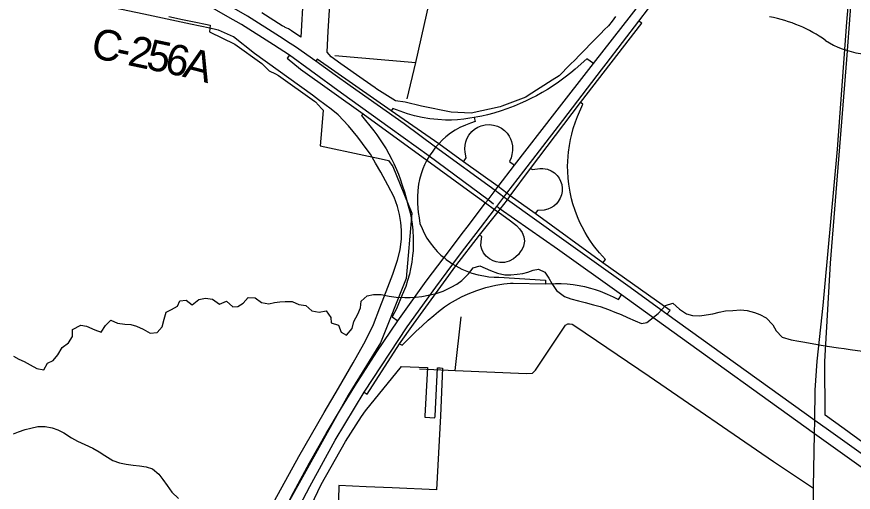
# Model space of a CAD drawing. Extents: x 114604 to 551442, y 316898 to 567001.
# Drawn here: x 190526 to 198721, y 358558 to 363215 of the extents above; entities that cross this region are included whole.
import ezdxf

# ---------------------------------------------------------------- set-up
doc = ezdxf.new("R2010")
doc.units = 0
for name, color, linetype in [('_CIVIL_CONSTRUCTION', 7, 'Continuous'), ('GE_P_Alignment_1000_Cardinal_Points', 7, 'Continuous'), ('GE_P_Alignment_100_Cardinal_Points', 7, 'Continuous'), ('GE_P_Alignment_100_Stations', 7, 'Continuous'), ('GE_P_Alignment_500_Bearings', 7, 'Continuous'), ('GE_P_Alignment_500_Cardinal_Points', 7, 'Continuous'), ('GE_P_Alignment_500_Curve_Data', 7, 'Continuous'), ('GE_P_Alignment_500_Stations', 7, 'Continuous'), ('PM_P_Cells', 7, 'Continuous'), ('PM_P_CL_Double_Solid', 7, 'Continuous')]:
    doc.layers.add(name, color=color, linetype=linetype)

msp = doc.modelspace()

# ---------------------------------------------------------------- linework, layer by layer
at = {"layer": '_CIVIL_CONSTRUCTION'}
for points in [[(198441.7, 360567.5), (198565.9, 361917.9), (198657.5, 363162.7), (198708.8, 363761)], [(198334.4, 357916), (198333.6, 358046.3), (198333.5, 358057.5), (198330.4, 358597.2), (198330.3, 358611.8), (198342, 359130.6), (198345.7, 359259.9), (198348.3, 359558), (198365.9, 359842.1), (198425.1, 360386.7), (198441.7, 360567.5)]]:
    msp.add_lwpolyline(points, dxfattribs=at)
at = {"layer": 'GE_P_Alignment_1000_Cardinal_Points'}
msp.add_line((194821.4, 359750.8), (194879.5, 360275.8), dxfattribs=at)
msp.add_lwpolyline([(194472.4, 359766.3), (194821.4, 359750.8), (195520.7, 359719.7), (195578.8, 359723.7), (195606.9, 359753.8), (195901.7, 360195.2), (195923.8, 360207.2), (195941.9, 360207.2), (195965.9, 360203.2), (195992, 360189.1), (196721.4, 359693.3), (197937.7, 358860.1), (198330.4, 358597.2)], dxfattribs=at)
at = {"layer": 'GE_P_Alignment_100_Cardinal_Points'}
msp.add_line((193643.5, 362837.1), (194434.5, 362766.3), dxfattribs=at)
msp.add_lwpolyline([(194349.8, 362410.2), (194434.5, 362766.3), (194600.3, 363496.7), (194710.8, 363989), (194720.5, 364060.1), (194745.4, 364185.3), (194743.3, 364301.5), (194704.6, 364415.7), (194674.4, 364498.3), (194663.6, 364556.5)], dxfattribs=at)
at = {"layer": 'GE_P_Alignment_100_Stations'}
for points in [[(193354.3, 363829.6), (193310.4, 363014.5), (193216.9, 363078.1), (193187.4, 363095.3), (193157.2, 363111.3), (193148.8, 363115.3), (193126.3, 363125.9), (192928, 363254.2)], [(196391.4, 363216.5), (196357.7, 363173), (196322.5, 363127.5), (196282.2, 363086.5), (196247.1, 363050.8), (196212, 363015.2), (196177, 362979.5), (196138.4, 362940.3), (196103.4, 362904.6), (196068.3, 362869), (196033.3, 362833.3), (195998.2, 362797.6), (195945.4, 362743.9), (195840.2, 362636.9), (195770.3, 362594.4), (195537.4, 362442.5), (195513, 362428.8), (195279.2, 362339), (195263, 362332.8), (194978.8, 362271.2), (194783.2, 362282), (194492.7, 362340), (194330, 362377), (194237.6, 362391.1), (194054.3, 362507.5), (194036.3, 362520), (193920.6, 362600.8), (193702.1, 362753.4), (193605.1, 362821.1), (193566.4, 362869.5), (193578.7, 363075.5), (193622.3, 363800.1)], [(198947.5, 358947.5), (198631.8, 359178.7), (198444.5, 359312.4), (198440.7, 359837.9), (198498.9, 360802.4), (198657.8, 362798), (198729.8, 363752.8)], [(192016.5, 363217.1), (192150.1, 363189.5), (192281.1, 363162.4), (192375.1, 363143), (192422.6, 363133.2), (192414, 363066.6), (192664.2, 362947), (192928.1, 362757.2), (193000.5, 362686.6), (193061.6, 362655.2), (193090.4, 362640.4), (193442, 362387.3), (193451.7, 362380.5), (193511.2, 362315.8), (193529, 362301.5), (193511, 362100.9), (193497.3, 361950.9), (193926.1, 361858.3), (194094.9, 361823), (194166.5, 361806.3), (194209.6, 361747.5), (194397.2, 361291.5), (194341.9, 360651.7), (194090.2, 360020.6), (193772.8, 359510.3), (193517.9, 359051.8), (193182.1, 358449.2)], [(193246.2, 358084.1), (193508.2, 358632.3), (193746.2, 359055.7), (193902.3, 359299.2), (193944, 359356.8), (194294.1, 359790.2), (194549.1, 359780.5), (194524.1, 359303.7), (194523.4, 359292.7), (194622.8, 359287.6), (194623.7, 359304.4), (194649.1, 359776.7), (194673.3, 359775.8), (194697.9, 359774.3), (194677.2, 359304.8), (194638.6, 358580.4), (194204, 358600.3), (193949.4, 358611.8), (193682, 358624), (193670.3, 358207.9)]]:
    msp.add_lwpolyline(points, dxfattribs=at)
at = {"layer": 'GE_P_Alignment_500_Bearings'}
for points in [[(192486.5, 363086.9), (192418.8, 363103.6), (192323.8, 363123.1), (192228.8, 363142.6), (191770.5, 363241.2), (191475.8, 363301.9), (191208.1, 363357.6), (191055.2, 363389.3), (191037.3, 363393.4), (190997.4, 363400)], [(193483.8, 362402), (193424.7, 362447), (192854.2, 362855.3), (192649.6, 363018.4), (192502.1, 363083), (192486.5, 363086.9)], [(193960.3, 361910.5), (193868.1, 362037.2), (193776.1, 362148.4), (193673.8, 362254.4), (193606.3, 362308.9), (193483.8, 362402)], [(193055.8, 358480.8), (193290.1, 358909.2), (193538.2, 359340.2), (193679.3, 359578.7), (193820.4, 359824.9), (193925.7, 360010.7), (193975.8, 360106.5), (194019.8, 360202.4), (194084.1, 360363.7), (194160.9, 360565.6), (194209, 360693.2), (194257.1, 360829.5), (194281.3, 360932.1), (194295.1, 361041.5), (194294.5, 361124.9), (194290.5, 361200.6), (194276.2, 361279.6), (194255.8, 361357.8), (194222.5, 361449.6), (194161.4, 361564.4), (194093.4, 361692.1), (194042.2, 361780.2), (193991.1, 361868.3), (193960.3, 361910.5)]]:
    msp.add_lwpolyline(points, dxfattribs=at)
at = {"layer": 'GE_P_Alignment_500_Cardinal_Points'}
for p, q in [((195560.3, 361730), (196048.5, 362375.8)), ((196269.1, 360804.2), (195604.1, 361287.6))]:
    msp.add_line(p, q, dxfattribs=at)
for points in [[(196048.5, 362375.8), (196650.2, 363152.8), (196619.4, 363171.9)], [(193197.6, 362838.5), (193176.2, 362809.3), (193305.7, 362703), (193918.4, 362265.9), (194544.6, 361809.6), (194942.3, 361520.8), (195119.2, 361391.1), (195206.6, 361327), (195240.7, 361304.5), (195362.6, 361216.3), (195420.7, 361171.2), (195452.3, 361137.6), (195476.9, 361101.9), (195493.4, 361059.1), (195498.9, 361015.8), (195491.2, 360968.2), (195476.9, 360940.3), (195459.1, 360912.4), (195441.4, 360885), (195415.5, 360862.5), (195390.9, 360842.8), (195350.4, 360821.3), (195304.2, 360808.9), (195260, 360807.2), (195221.1, 360813.6), (195192.4, 360823.5), (195155.8, 360843.8), (195125, 360870.1), (195099, 360903.3), (195080.9, 360939.2), (195071.4, 360970.9), (195074.6, 361012.5), (195080.9, 361061.7), (195060.3, 361077.1)], [(194901.7, 361793), (194660, 361970.5), (194194.4, 362293.4), (193469.9, 362799.4), (193457.3, 362781.4)], [(196175.6, 362756), (196110.5, 362802.7), (195997.4, 362701.7), (195952.5, 362664.4), (195899.7, 362623), (195831.8, 362573.5), (195770.7, 362532.3), (195725.2, 362503.6), (195672.7, 362472.4), (195618.4, 362442.2), (195562, 362413), (195510.9, 362388.3), (195458, 362364.5), (195399.1, 362339.9), (195328.4, 362313.2), (195271.5, 362293.7), (195199, 362271.4), (195139.4, 362255.1), (195081.3, 362242.8), (195041.7, 362234.6), (195007.8, 362229.7)], [(196269.1, 360804.2), (196292.6, 360836.5), (196234.6, 360902.1), (196202.5, 360941.2), (196176.7, 360975.2), (196141.1, 361025.9), (196116.5, 361064.3), (196094, 361102.4), (196064.4, 361157.2), (196043.1, 361201.1), (196019.8, 361254.6), (195995.9, 361317.8), (195974.9, 361383.3), (195961.7, 361432.2), (195947, 361498), (195934.2, 361576.5), (195927.7, 361635.6), (195923.8, 361698.2), (195922.9, 361753.2), (195923.8, 361797.6), (195926.8, 361848.7), (195930.6, 361889.4), (195939.4, 361954.8), (195950.3, 362014), (195962.3, 362066.1), (195977.1, 362119.7), (195998.6, 362185.6), (196018.8, 362238.6), (196070.8, 362358.5), (196048.5, 362375.8)], [(193918.4, 362265.9), (193904.4, 362246.6), (194023.7, 362097.7), (194052.5, 362059.4), (194087.9, 362009.1), (194113.1, 361970.8), (194143.6, 361921.3), (194172.3, 361871), (194201.3, 361816), (194219.9, 361777.8), (194246, 361720), (194265.5, 361672.6), (194282.8, 361627), (194303.4, 361567), (194323.8, 361499), (194336.6, 361450.1), (194361.8, 361364.3), (194379.3, 361295.9), (194389.6, 361245.9), (194399.6, 361183.5), (194406.3, 361124.3), (194410.9, 361045.9), (194411.2, 360982.5), (194408.5, 360923.1), (194404.5, 360875.5), (194396, 360810.2), (194384.4, 360746.3), (194372.2, 360693), (194355.1, 360631.6), (194336.3, 360574.7), (194303.2, 360491.1), (194246.4, 360354.3), (194204.1, 360275), (194260.4, 360236.3)], [(195007.8, 362229.7), (194965.3, 362220.3), (194907.6, 362210.8), (194844.2, 362205.3), (194786.6, 362202.9), (194725.8, 362203.1), (194650.3, 362207.2), (194571.7, 362215.9), (194496.8, 362228.7), (194421.8, 362245.9), (194352.6, 362265.8), (194210.8, 362315.8), (194194.4, 362293.4)], [(195007.8, 362229.7), (195018.5, 362189.2), (194971, 362173.5), (194921.2, 362153.8), (194867.5, 362129.7), (194820.5, 362103.1), (194776.5, 362074.9), (194730.5, 362038.4), (194695.8, 362010.1), (194660, 361970.5), (194628.6, 361936.4), (194600.7, 361899), (194567.3, 361849.5), (194544.6, 361809.6), (194521.1, 361765.7), (194502.8, 361724.2), (194486.8, 361677.3), (194470.9, 361621.1), (194462.3, 361575.4), (194454.8, 361513), (194451.1, 361452.5), (194451.9, 361388.2), (194456.1, 361341.8), (194459.6, 361298.6), (194467.2, 361246.3), (194476.5, 361190.9), (194496.3, 361140.6), (194518.3, 361094.3), (194544.7, 361047.3), (194575.3, 361000.7), (194610.6, 360954.8), (194644.6, 360916.4), (194681.9, 360880.3), (194712.2, 360857.2), (194731.4, 360838.8), (194774, 360808), (194797.6, 360793.3), (194827.9, 360775.1), (194886.2, 360744), (194934.5, 360723), (194985.9, 360704.6), (195046.5, 360687.5), (195101.6, 360676.2), (195150.3, 360669.3), (195203, 360665.2), (195248.6, 360663.1), (195704.9, 360635.3), (195704.6, 360598.2)], [(194901.7, 361793), (194930.3, 361831.8), (194917.9, 361888.5), (194915.2, 361922.7), (194917.6, 361958.1), (194925.1, 361991.6), (194936, 362020.7), (194954.9, 362054.8), (194983.6, 362089.8), (195011.8, 362113.9), (195044.3, 362133.7), (195076.8, 362147.1), (195115.3, 362156.3), (195156.2, 362158.8), (195195.6, 362154.4), (195235.7, 362142.6), (195274.3, 362123.2), (195305.7, 362099.8), (195330.8, 362073.8), (195350.3, 362046.4), (195363.8, 362019.9), (195373.3, 361992.8), (195381.7, 361951.3), (195383, 361906.7), (195377.4, 361865.7), (195368.4, 361834.7), (195352.2, 361797.1), (195402.1, 361760.2)], [(195604.1, 361287.6), (195361.4, 361461.7), (195327.3, 361487), (195242.6, 361552.1), (194901.7, 361793)], [(195060.3, 361077.1), (195240.7, 361304.5), (195261.6, 361331.5), (195332.2, 361422.8), (195361.4, 361461.7), (195560.3, 361730)], [(195560.3, 361730), (195577.2, 361718.7), (195650.2, 361729.3), (195680, 361729.2), (195724.3, 361721.7), (195761.7, 361706.5), (195793.1, 361685.8), (195818.9, 361661), (195839.2, 361633.5), (195854, 361604.7), (195864.7, 361571.1), (195869.5, 361537), (195868.6, 361503.7), (195862.1, 361470.1), (195850.6, 361439), (195831.6, 361406.5), (195812.8, 361383.8), (195786.2, 361360.4), (195759.5, 361343.7), (195729.3, 361330.9), (195692.7, 361322.3), (195626.1, 361318.3), (195604.1, 361287.6)], [(193928.7, 359537.3), (193959.1, 359517.9), (194276.9, 360012.4), (194411.8, 360205.4), (194827.9, 360775.1), (195060.3, 361077.1)], [(196895.7, 360302), (196925.8, 360337.4), (196269.1, 360804.2)], [(194276.9, 360012.4), (194300.9, 359997), (194369.6, 360067.3), (194436.3, 360132.5), (194496.8, 360189.1), (194557.3, 360243.4), (194612.1, 360290.7), (194658.1, 360329.2), (194715.1, 360372.4), (194766.9, 360406.5), (194881.6, 360470.6), (194949.8, 360502.1), (195032.1, 360534.1), (195120.7, 360561.9), (195220.2, 360585.3), (195297.4, 360598), (195363.3, 360605.3), (195389.9, 360607.3), (195704.6, 360598.2)], [(195704.6, 360598.2), (195802.7, 360601.1), (195859.5, 360601.5), (195917.9, 360599.3), (195975.7, 360592.8), (196035.2, 360583.2), (196087.2, 360572.3), (196146.5, 360557.1), (196193.8, 360542.6), (196239.8, 360526.6), (196310.3, 360498), (196368.7, 360470.3), (196419.7, 360446.1), (196450.6, 360490.6)]]:
    msp.add_lwpolyline(points, dxfattribs=at)
at = {"layer": 'GE_P_Alignment_500_Curve_Data'}
for centre, major_axis, start_param, end_param in [((197602.5, 362242.8), (1251, 9), 0.823519, 1.323588), ((198946.6, 363478.1), (793.8, 5.7), 4.026481, 4.996735)]:
    msp.add_ellipse(centre, major_axis=major_axis, ratio=0.8, start_param=start_param, end_param=end_param, dxfattribs=at)
at = {"layer": 'GE_P_Alignment_500_Stations'}
msp.add_line((199162.5, 358673.9), (198478.3, 359164.8), dxfattribs=at)
for points in [[(195197.6, 361381), (195142.8, 361422), (194567.3, 361849.5), (194185, 362125.4), (193708.7, 362465.6), (193404.4, 362689.7), (193197.6, 362838.5), (193042.2, 362940.1), (192728.5, 363138.2), (192595.1, 363215.2), (192270, 363402.5), (191916.9, 363592.3), (191608.4, 363740.8), (191330.4, 363868.1), (190834.2, 364071.3), (190356.2, 364246.3)], [(193205.5, 362953.9), (193101.9, 363021.6), (192788.2, 363219.7), (192654.9, 363296.8), (192417.6, 363433.4)], [(196175.6, 362756), (196547.2, 363232.9), (196694.1, 363427.4)], [(196299.6, 362754.2), (196619.4, 363171.9), (196809.2, 363423.3)], [(193457.3, 362781.4), (193257.4, 362920.1), (193205.5, 362953.9)], [(195298.2, 361448.3), (195212.2, 361512.5), (194628.6, 361936.4), (194320.3, 362167.4), (193794.2, 362538), (193646.8, 362644.3), (193457.3, 362781.4)], [(194903, 361107.7), (194937.4, 361152.8), (195119.2, 361391.1), (195142.8, 361422), (195212.2, 361512.5), (195242.6, 361552.1), (195402.1, 361760.2), (195797.2, 362270.1), (196175.6, 362756)], [(195213.1, 361335.5), (195229.1, 361356.8), (195298.2, 361448.3), (195327.3, 361487), (195492.2, 361701.6), (195832.7, 362145.1), (196254.8, 362695.7), (196299.6, 362754.2)], [(196159.5, 360831.7), (195884.8, 361028.4), (195332.2, 361422.8), (195298.2, 361448.3)], [(194892.9, 360918.4), (195026.3, 361093.5), (195206.6, 361327), (195213.1, 361335.5)], [(203383, 355768.8), (203239.3, 355835), (202989.4, 355958.3), (202724.9, 356099.2), (202440.9, 356258), (202085.8, 356472.8), (201489.8, 356870.5), (201076.6, 357168.3), (200755, 357400), (200380.5, 357667.2), (199118.5, 358573.6), (198342, 359130.6), (196863.3, 360193.3), (196450.6, 360490.6), (195823.3, 360939.8), (195261.6, 361331.5), (195229.1, 361356.8)], [(192843.8, 357788.3), (192981.6, 358061.4), (193235.9, 358555.4), (193394, 358845.8), (193558.4, 359131.8), (193708.2, 359383.9), (193839.8, 359596.6), (194054.5, 359932.5), (194260.4, 360236.3), (194537.3, 360624.3), (194712.2, 360857.2), (194903, 361107.7)], [(192946.1, 357754.3), (193066.8, 357988.5), (193396.7, 358614.7), (193645.4, 359067), (193928.7, 359537.3), (194349.3, 360177), (194633.1, 360567.2), (194797.6, 360793.3), (194892.9, 360918.4)], [(198478.3, 359164.8), (198345.7, 359259.9), (196895.7, 360302), (196512.1, 360579.3), (196159.5, 360831.7)]]:
    msp.add_lwpolyline(points, dxfattribs=at)
at = {"layer": 'PM_P_Cells'}
for points in [[(190494.2, 359889.3), (190546, 359860.9), (190599.9, 359838.5), (190657.8, 359806.1), (190723.6, 359769.6), (190791.5, 359757.1), (190827.9, 359821), (190884.1, 359848.7), (190930.5, 359904.5), (190971, 359976.4), (191033.3, 360020.1), (191071.7, 360082), (191074.2, 360152.2), (191154.5, 360195.7), (191208.4, 360185.4), (191292.2, 360148.8), (191352.1, 360126.3), (191394.6, 360192.2), (191446.9, 360242), (191514.8, 360213.5), (191586.7, 360203), (191642.7, 360200.6), (191698.7, 360186.2), (191764.5, 360155.8), (191834.3, 360117.2), (191902.4, 360122.8), (191950.7, 360176.6), (191969.2, 360254.7), (191989.7, 360320.7), (192043.9, 360348.4), (192100.1, 360380.1), (192124.5, 360434.1), (192186.5, 360439.7), (192246.3, 360395.2), (192310.6, 360446.9), (192376.7, 360458.5), (192442.7, 360448.1), (192512.4, 360399.5), (192582.7, 360431.1), (192642.3, 360372.6), (192692.4, 360378.3), (192744.6, 360410.1), (192795, 360463.9), (192861, 360461.4), (192924.8, 360416.9), (192994.7, 360404.5), (193050.8, 360416.1), (193102.9, 360421.8), (193156.9, 360427.5), (193225, 360427), (193290.8, 360396.5), (193356.8, 360388.1), (193418.5, 360335.6), (193488.4, 360323.1), (193556.5, 360334.7), (193602.1, 360268.3), (193607.8, 360216.1), (193677.7, 360193.6), (193703.3, 360127.3), (193757.1, 360096.9), (193811.6, 360160.7), (193828, 360230.8), (193866.5, 360300.7), (193892.9, 360362.6), (193899.3, 360428.8), (193959.7, 360482.5), (194021.8, 360494.1), (194097.8, 360495.6), (194173.8, 360479.1), (194243.7, 360468.6), (194327.8, 360466.1), (194381.8, 360465.8), (194433.8, 360469.5), (194493.9, 360475.1), (194574, 360490.6), (194634.1, 360504.3), (194702.3, 360527.9), (194782.6, 360565.5), (194836.8, 360595.2), (194887.1, 360632.9), (194951.5, 360698.7), (194995.9, 360754.5), (195062.1, 360776.1), (195114, 360751.8), (195167.9, 360729.4), (195235.7, 360704.9), (195307.6, 360686.4), (195367.7, 360688), (195429.8, 360693.6), (195483.8, 360701.3), (195533.9, 360715), (195584.1, 360732.7), (195636.2, 360742.4), (195698, 360714), (195739.7, 360655.6), (195767.3, 360601.3), (195812.9, 360532.9), (195890.6, 360474.2), (195952.5, 360451.8), (196028.4, 360431.3), (196094.3, 360414.8)], [(196094.3, 360414.8), (196176.2, 360392.2), (196240.1, 360375.8), (196322, 360347.2), (196385.9, 360322.8), (196447.7, 360298.3), (196509.6, 360269.9), (196583.4, 360235.3), (196645.3, 360210.9), (196697.4, 360220.6), (196808, 360308.1), (196882.5, 360387.8), (196952.7, 360411.4), (197018.4, 360350.8), (197086.1, 360304.3), (197146, 360289.9), (197218.1, 360287.4), (197280.1, 360295.1), (197344.2, 360306.7), (197406.4, 360320.3), (197470.5, 360333.9), (197540.6, 360339.5), (197616.6, 360343), (197682.6, 360336.6), (197754.5, 360320.1), (197806.4, 360299.7), (197866.2, 360265.3), (197931.8, 360196.7), (197965.5, 360138.4), (198025.1, 360077.9), (198111, 360051.3), (198186.9, 360036.7), (198244.9, 360026.4), (198298.9, 360018), (198352.8, 360007.6), (198404.8, 359999.3), (198464.8, 359988.9), (198576.7, 359972.1), (198632.7, 359965.8), (198688.7, 359957.4), (198811.2, 359938.8)], [(190493.4, 359131.6), (190543.5, 359149.3), (190609.7, 359171), (190663.8, 359186.6), (190731.9, 359202.2), (190804, 359201.8), (190873.9, 359189.3), (190927.8, 359168.9), (190987.6, 359138.5), (191063.4, 359091.9), (191123.2, 359059.4), (191195, 359026.9), (191270.8, 358990.3), (191334.6, 358953.8), (191388.4, 358919.4), (191468.2, 358868.8), (191532, 358846.3), (191600, 358833.9), (191668, 358823.4), (191730, 358817), (191793.9, 358806.6), (191855.8, 358788.1), (191919.5, 358735.6), (191957.2, 358683.2), (192000.9, 358624.8), (192046.5, 358558.4), (192110.1, 358495.8)]]:
    msp.add_lwpolyline(points, dxfattribs=at)

# ---------------------------------------------------------------- texts
at = {"layer": 'PM_P_CL_Double_Solid'}
for s, rotation, p in [('C', 348.10655, (191240.6, 362820)), ('2', 348.10501, (191602.3, 362743.8)), ('5', 348.10501, (191783.1, 362705.7)), ('6', 348.0734, (191963.9, 362667.7)), ('-', 348.10998, (191481.7, 362769.2)), ('A', 345.5216, (192141.3, 362630.3))]:
    msp.add_text(s, height=300, rotation=rotation, dxfattribs=at).set_placement(p)

doc.saveas('drawing.dxf')
